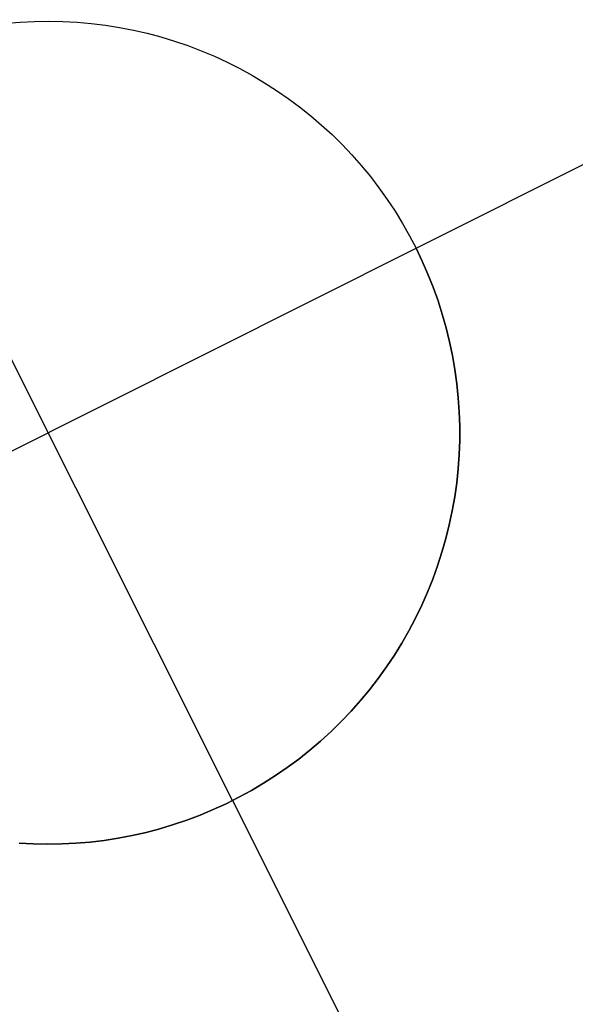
# Model space of a CAD drawing. Header units: millimetres. Extents: x 7986 to 9191, y -11326 to -10283.
# Tile 274 of 312: x 8655.96 to 8657.64, y -10602.92 to -10599.93. Entities that reach past the tile are written whole.
import ezdxf

# ---------------------------------------------------------------- set-up
doc = ezdxf.new("R2010")
doc.units = ezdxf.units.MM
doc.layers.add('color', color=7, linetype='Continuous')

msp = doc.modelspace()

# ---------------------------------------------------------------- linework, layer by layer
at = {"layer": 'color', "color": 254, "true_color": 0xcad1ee}
for p, q in [((8657.16, -10600.6224, -33.2406), (8658.7246, -10599.8384, -33.2406)), ((8655.9151, -10599.939, -27.2406), (8655.9581, -10599.9354, -27.2406)), ((8655.9151, -10599.939, -27.2406), (8655.9581, -10599.9354, -27.2406)), ((8655.9151, -10599.939, -33.2406), (8655.9581, -10599.9354, -33.2406)), ((8655.9151, -10599.939, -30.2406), (8655.9581, -10599.9354, -30.2406)), ((8655.9151, -10599.939, -33.2406), (8655.9581, -10599.9354, -33.2406)), ((8655.9581, -10599.9354, -27.2406), (8656.0012, -10599.9332, -27.2406)), ((8655.9581, -10599.9354, -27.2406), (8656.0012, -10599.9332, -27.2406)), ((8655.9581, -10599.9354, -33.2406), (8656.0012, -10599.9332, -33.2406)), ((8655.9581, -10599.9354, -30.2406), (8656.0012, -10599.9332, -30.2406)), ((8655.9581, -10599.9354, -33.2406), (8656.0012, -10599.9332, -33.2406)), ((8656.0012, -10599.9332, -27.2406), (8656.0444, -10599.9325, -27.2406)), ((8656.0012, -10599.9332, -27.2406), (8656.0444, -10599.9325, -27.2406)), ((8656.0012, -10599.9332, -33.2406), (8656.0444, -10599.9325, -33.2406)), ((8656.0012, -10599.9332, -30.2406), (8656.0444, -10599.9325, -30.2406)), ((8656.0012, -10599.9332, -33.2406), (8656.0444, -10599.9325, -33.2406)), ((8656.0444, -10599.9325, -27.2406), (8656.0875, -10599.9333, -27.2406)), ((8656.0444, -10599.9325, -27.2406), (8656.0875, -10599.9333, -27.2406)), ((8656.0444, -10599.9325, -33.2406), (8656.0875, -10599.9333, -33.2406)), ((8656.0444, -10599.9325, -30.2406), (8656.0875, -10599.9333, -30.2406)), ((8656.0444, -10599.9325, -33.2406), (8656.0875, -10599.9333, -33.2406)), ((8656.0875, -10599.9333, -27.2406), (8656.1306, -10599.9356, -27.2406)), ((8656.0875, -10599.9333, -27.2406), (8656.1306, -10599.9356, -27.2406)), ((8656.0875, -10599.9333, -33.2406), (8656.1306, -10599.9356, -33.2406)), ((8656.0875, -10599.9333, -30.2406), (8656.1306, -10599.9356, -30.2406)), ((8656.0875, -10599.9333, -33.2406), (8656.1306, -10599.9356, -33.2406)), ((8656.1306, -10599.9356, -27.2406), (8656.1736, -10599.9394, -27.2406)), ((8656.1306, -10599.9356, -27.2406), (8656.1736, -10599.9394, -27.2406)), ((8656.1306, -10599.9356, -33.2406), (8656.1736, -10599.9394, -33.2406)), ((8656.1306, -10599.9356, -30.2406), (8656.1736, -10599.9394, -30.2406)), ((8656.1306, -10599.9356, -33.2406), (8656.1736, -10599.9394, -33.2406)), ((8656.1736, -10599.9394, -27.2406), (8656.2164, -10599.9447, -27.2406)), ((8656.1736, -10599.9394, -27.2406), (8656.2164, -10599.9447, -27.2406)), ((8656.1736, -10599.9394, -33.2406), (8656.2164, -10599.9447, -33.2406)), ((8656.1736, -10599.9394, -30.2406), (8656.2164, -10599.9447, -30.2406)), ((8656.1736, -10599.9394, -33.2406), (8656.2164, -10599.9447, -33.2406)), ((8656.2164, -10599.9447, -27.2406), (8656.259, -10599.9514, -27.2406)), ((8656.2164, -10599.9447, -27.2406), (8656.259, -10599.9514, -27.2406)), ((8656.2164, -10599.9447, -33.2406), (8656.259, -10599.9514, -33.2406)), ((8656.2164, -10599.9447, -30.2406), (8656.259, -10599.9514, -30.2406)), ((8656.2164, -10599.9447, -33.2406), (8656.259, -10599.9514, -33.2406)), ((8656.259, -10599.9514, -27.2406), (8656.3014, -10599.9596, -27.2406)), ((8656.259, -10599.9514, -27.2406), (8656.3014, -10599.9596, -27.2406)), ((8656.259, -10599.9514, -33.2406), (8656.3014, -10599.9596, -33.2406)), ((8656.259, -10599.9514, -30.2406), (8656.3014, -10599.9596, -30.2406)), ((8656.259, -10599.9514, -33.2406), (8656.3014, -10599.9596, -33.2406)), ((8656.3014, -10599.9596, -27.2406), (8656.3435, -10599.9693, -27.2406)), ((8656.3014, -10599.9596, -27.2406), (8656.3435, -10599.9693, -27.2406)), ((8656.3014, -10599.9596, -33.2406), (8656.3435, -10599.9693, -33.2406)), ((8656.3014, -10599.9596, -30.2406), (8656.3435, -10599.9693, -30.2406)), ((8656.3014, -10599.9596, -33.2406), (8656.3435, -10599.9693, -33.2406)), ((8656.3435, -10599.9693, -27.2406), (8656.3852, -10599.9804, -27.2406)), ((8656.3435, -10599.9693, -27.2406), (8656.3852, -10599.9804, -27.2406)), ((8656.3435, -10599.9693, -33.2406), (8656.3852, -10599.9804, -33.2406)), ((8656.3435, -10599.9693, -30.2406), (8656.3852, -10599.9804, -30.2406)), ((8656.3435, -10599.9693, -33.2406), (8656.3852, -10599.9804, -33.2406)), ((8656.3852, -10599.9804, -27.2406), (8656.4264, -10599.9929, -27.2406)), ((8656.3852, -10599.9804, -27.2406), (8656.4264, -10599.9929, -27.2406)), ((8656.3852, -10599.9804, -33.2406), (8656.4264, -10599.9929, -33.2406)), ((8656.3852, -10599.9804, -30.2406), (8656.4264, -10599.9929, -30.2406)), ((8656.3852, -10599.9804, -33.2406), (8656.4264, -10599.9929, -33.2406)), ((8656.4264, -10599.9929, -27.2406), (8656.4673, -10600.0069, -27.2406)), ((8656.4264, -10599.9929, -27.2406), (8656.4673, -10600.0069, -27.2406)), ((8656.4264, -10599.9929, -33.2406), (8656.4673, -10600.0069, -33.2406)), ((8656.4264, -10599.9929, -30.2406), (8656.4673, -10600.0069, -30.2406)), ((8656.4264, -10599.9929, -33.2406), (8656.4673, -10600.0069, -33.2406)), ((8656.4673, -10600.0069, -27.2406), (8656.5076, -10600.0222, -27.2406)), ((8656.4673, -10600.0069, -27.2406), (8656.5076, -10600.0222, -27.2406)), ((8656.4673, -10600.0069, -33.2406), (8656.5076, -10600.0222, -33.2406)), ((8656.4673, -10600.0069, -30.2406), (8656.5076, -10600.0222, -30.2406)), ((8656.4673, -10600.0069, -33.2406), (8656.5076, -10600.0222, -33.2406)), ((8656.5076, -10600.0222, -27.2406), (8656.5474, -10600.039, -27.2406)), ((8656.5076, -10600.0222, -27.2406), (8656.5474, -10600.039, -27.2406)), ((8656.5076, -10600.0222, -33.2406), (8656.5474, -10600.039, -33.2406)), ((8656.5076, -10600.0222, -30.2406), (8656.5474, -10600.039, -30.2406)), ((8656.5076, -10600.0222, -33.2406), (8656.5474, -10600.039, -33.2406)), ((8656.5474, -10600.039, -27.2406), (8656.5865, -10600.0571, -27.2406)), ((8656.5474, -10600.039, -27.2406), (8656.5865, -10600.0571, -27.2406)), ((8656.5474, -10600.039, -33.2406), (8656.5865, -10600.0571, -33.2406)), ((8656.5474, -10600.039, -30.2406), (8656.5865, -10600.0571, -30.2406)), ((8656.5474, -10600.039, -33.2406), (8656.5865, -10600.0571, -33.2406)), ((8656.6026, -10602.3, -27.2406), (8655.4825, -10600.065, -27.2406)), ((8656.5865, -10600.0571, -27.2406), (8656.6251, -10600.0765, -27.2406)), ((8656.5865, -10600.0571, -27.2406), (8656.6251, -10600.0765, -27.2406)), ((8656.5865, -10600.0571, -33.2406), (8656.6251, -10600.0765, -33.2406)), ((8656.5865, -10600.0571, -30.2406), (8656.6251, -10600.0765, -30.2406)), ((8656.5865, -10600.0571, -33.2406), (8656.6251, -10600.0765, -33.2406)), ((8656.6251, -10600.0765, -27.2406), (8656.6629, -10600.0973, -27.2406)), ((8656.6251, -10600.0765, -27.2406), (8656.6629, -10600.0973, -27.2406)), ((8656.6251, -10600.0765, -33.2406), (8656.6629, -10600.0973, -33.2406)), ((8656.6251, -10600.0765, -30.2406), (8656.6629, -10600.0973, -30.2406)), ((8656.6251, -10600.0765, -33.2406), (8656.6629, -10600.0973, -33.2406)), ((8656.6629, -10600.0973, -27.2406), (8656.7, -10600.1194, -27.2406)), ((8656.6629, -10600.0973, -27.2406), (8656.7, -10600.1194, -27.2406)), ((8656.6629, -10600.0973, -33.2406), (8656.7, -10600.1194, -33.2406)), ((8656.6629, -10600.0973, -30.2406), (8656.7, -10600.1194, -30.2406)), ((8656.6629, -10600.0973, -33.2406), (8656.7, -10600.1194, -33.2406)), ((8656.7, -10600.1194, -27.2406), (8656.7363, -10600.1427, -27.2406)), ((8656.7, -10600.1194, -27.2406), (8656.7363, -10600.1427, -27.2406)), ((8656.7, -10600.1194, -33.2406), (8656.7363, -10600.1427, -33.2406)), ((8656.7, -10600.1194, -30.2406), (8656.7363, -10600.1427, -30.2406)), ((8656.7, -10600.1194, -33.2406), (8656.7363, -10600.1427, -33.2406)), ((8656.7363, -10600.1427, -27.2406), (8656.7718, -10600.1673, -27.2406)), ((8656.7363, -10600.1427, -27.2406), (8656.7718, -10600.1673, -27.2406)), ((8656.7363, -10600.1427, -33.2406), (8656.7718, -10600.1673, -33.2406)), ((8656.7363, -10600.1427, -30.2406), (8656.7718, -10600.1673, -30.2406)), ((8656.7363, -10600.1427, -33.2406), (8656.7718, -10600.1673, -33.2406)), ((8656.7718, -10600.1673, -27.2406), (8656.8064, -10600.193, -27.2406)), ((8656.7718, -10600.1673, -27.2406), (8656.8064, -10600.193, -27.2406)), ((8656.7718, -10600.1673, -33.2406), (8656.8064, -10600.193, -33.2406)), ((8656.7718, -10600.1673, -30.2406), (8656.8064, -10600.193, -30.2406)), ((8656.7718, -10600.1673, -33.2406), (8656.8064, -10600.193, -33.2406)), ((8656.8064, -10600.193, -27.2406), (8656.8401, -10600.22, -27.2406)), ((8656.8064, -10600.193, -27.2406), (8656.8401, -10600.22, -27.2406)), ((8656.8064, -10600.193, -33.2406), (8656.8401, -10600.22, -33.2406)), ((8656.8064, -10600.193, -30.2406), (8656.8401, -10600.22, -30.2406)), ((8656.8064, -10600.193, -33.2406), (8656.8401, -10600.22, -33.2406)), ((8656.8401, -10600.22, -27.2406), (8656.8728, -10600.2481, -27.2406)), ((8656.8401, -10600.22, -27.2406), (8656.8728, -10600.2481, -27.2406)), ((8656.8401, -10600.22, -33.2406), (8656.8728, -10600.2481, -33.2406)), ((8656.8401, -10600.22, -30.2406), (8656.8728, -10600.2481, -30.2406)), ((8656.8401, -10600.22, -33.2406), (8656.8728, -10600.2481, -33.2406)), ((8656.8728, -10600.2481, -27.2406), (8656.9046, -10600.2773, -27.2406)), ((8656.8728, -10600.2481, -27.2406), (8656.9046, -10600.2773, -27.2406)), ((8656.8728, -10600.2481, -33.2406), (8656.9046, -10600.2773, -33.2406)), ((8656.8728, -10600.2481, -30.2406), (8656.9046, -10600.2773, -30.2406)), ((8656.8728, -10600.2481, -33.2406), (8656.9046, -10600.2773, -33.2406)), ((8656.9046, -10600.2773, -27.2406), (8656.9353, -10600.3076, -27.2406)), ((8656.9046, -10600.2773, -27.2406), (8656.9353, -10600.3076, -27.2406)), ((8656.9046, -10600.2773, -33.2406), (8656.9353, -10600.3076, -33.2406)), ((8656.9046, -10600.2773, -30.2406), (8656.9353, -10600.3076, -30.2406)), ((8656.9046, -10600.2773, -33.2406), (8656.9353, -10600.3076, -33.2406)), ((8656.9353, -10600.3076, -27.2406), (8656.965, -10600.3389, -27.2406)), ((8656.9353, -10600.3076, -27.2406), (8656.965, -10600.3389, -27.2406)), ((8656.9353, -10600.3076, -33.2406), (8656.965, -10600.3389, -33.2406)), ((8656.9353, -10600.3076, -30.2406), (8656.965, -10600.3389, -30.2406)), ((8656.9353, -10600.3076, -33.2406), (8656.965, -10600.3389, -33.2406)), ((8656.965, -10600.3389, -27.2406), (8656.9935, -10600.3713, -27.2406)), ((8656.965, -10600.3389, -27.2406), (8656.9935, -10600.3713, -27.2406)), ((8656.965, -10600.3389, -33.2406), (8656.9935, -10600.3713, -33.2406)), ((8656.965, -10600.3389, -30.2406), (8656.9935, -10600.3713, -30.2406)), ((8656.965, -10600.3389, -33.2406), (8656.9935, -10600.3713, -33.2406)), ((8656.9935, -10600.3713, -27.2406), (8657.021, -10600.4046, -27.2406)), ((8656.9935, -10600.3713, -27.2406), (8657.021, -10600.4046, -27.2406)), ((8656.9935, -10600.3713, -33.2406), (8657.021, -10600.4046, -33.2406)), ((8656.9935, -10600.3713, -30.2406), (8657.021, -10600.4046, -30.2406)), ((8656.9935, -10600.3713, -33.2406), (8657.021, -10600.4046, -33.2406)), ((8657.021, -10600.4046, -27.2406), (8657.0472, -10600.4388, -27.2406)), ((8657.021, -10600.4046, -27.2406), (8657.0472, -10600.4388, -27.2406)), ((8657.021, -10600.4046, -33.2406), (8657.0472, -10600.4388, -33.2406)), ((8657.021, -10600.4046, -30.2406), (8657.0472, -10600.4388, -30.2406)), ((8657.021, -10600.4046, -33.2406), (8657.0472, -10600.4388, -33.2406)), ((8657.0472, -10600.4388, -27.2406), (8657.0723, -10600.4739, -27.2406)), ((8657.0472, -10600.4388, -27.2406), (8657.0723, -10600.4739, -27.2406)), ((8657.0472, -10600.4388, -33.2406), (8657.0723, -10600.4739, -33.2406)), ((8657.0472, -10600.4388, -30.2406), (8657.0723, -10600.4739, -30.2406)), ((8657.0472, -10600.4388, -33.2406), (8657.0723, -10600.4739, -33.2406)), ((8657.0723, -10600.4739, -27.2406), (8657.0961, -10600.5099, -27.2406)), ((8657.0723, -10600.4739, -27.2406), (8657.0961, -10600.5099, -27.2406)), ((8657.0723, -10600.4739, -33.2406), (8657.0961, -10600.5099, -33.2406)), ((8657.0723, -10600.4739, -30.2406), (8657.0961, -10600.5099, -30.2406)), ((8657.0723, -10600.4739, -33.2406), (8657.0961, -10600.5099, -33.2406)), ((8657.0961, -10600.5099, -27.2406), (8657.1187, -10600.5467, -27.2406)), ((8657.0961, -10600.5099, -27.2406), (8657.1187, -10600.5467, -27.2406)), ((8657.0961, -10600.5099, -33.2406), (8657.1187, -10600.5467, -33.2406)), ((8657.0961, -10600.5099, -30.2406), (8657.1187, -10600.5467, -30.2406)), ((8657.0961, -10600.5099, -33.2406), (8657.1187, -10600.5467, -33.2406)), ((8657.1187, -10600.5467, -27.2406), (8657.14, -10600.5842, -27.2406)), ((8657.1187, -10600.5467, -27.2406), (8657.14, -10600.5842, -27.2406)), ((8657.1187, -10600.5467, -33.2406), (8657.14, -10600.5842, -33.2406)), ((8657.1187, -10600.5467, -30.2406), (8657.14, -10600.5842, -30.2406)), ((8657.1187, -10600.5467, -33.2406), (8657.14, -10600.5842, -33.2406)), ((8657.14, -10600.5842, -27.2406), (8657.16, -10600.6224, -27.2406)), ((8657.14, -10600.5842, -27.2406), (8657.16, -10600.6224, -27.2406)), ((8657.14, -10600.5842, -33.2406), (8657.16, -10600.6224, -33.2406)), ((8657.14, -10600.5842, -30.2406), (8657.16, -10600.6224, -30.2406)), ((8657.14, -10600.5842, -33.2406), (8657.16, -10600.6224, -33.2406)), ((8654.925, -10601.7426, -27.2406), (8657.16, -10600.6224, -27.2406)), ((8657.16, -10600.6224, -27.2406), (8657.1787, -10600.6613, -27.2406)), ((8657.16, -10600.6224, -33.2406), (8657.16, -10600.6224, -27.2406)), ((8657.1787, -10600.6613, -33.2406), (8657.16, -10600.6224, -33.2406)), ((8657.16, -10600.6224, -27.2406), (8657.1787, -10600.6613, -27.2406)), ((8657.16, -10600.6224, -33.2406), (8657.16, -10600.6224, -27.2406)), ((8657.1787, -10600.6613, -33.2406), (8657.16, -10600.6224, -33.2406)), ((8657.16, -10600.6224, -30.2406), (8657.1787, -10600.6613, -30.2406)), ((8657.1787, -10600.6613, -27.2406), (8657.196, -10600.7009, -27.2406)), ((8657.196, -10600.7009, -33.2406), (8657.1787, -10600.6613, -33.2406)), ((8657.1787, -10600.6613, -27.2406), (8657.196, -10600.7009, -27.2406)), ((8657.196, -10600.7009, -33.2406), (8657.1787, -10600.6613, -33.2406)), ((8657.1787, -10600.6613, -30.2406), (8657.196, -10600.7009, -30.2406)), ((8657.196, -10600.7009, -27.2406), (8657.2119, -10600.741, -27.2406)), ((8657.2119, -10600.741, -33.2406), (8657.196, -10600.7009, -33.2406)), ((8657.196, -10600.7009, -27.2406), (8657.2119, -10600.741, -27.2406)), ((8657.2119, -10600.741, -33.2406), (8657.196, -10600.7009, -33.2406)), ((8657.196, -10600.7009, -30.2406), (8657.2119, -10600.741, -30.2406)), ((8657.2119, -10600.741, -27.2406), (8657.2265, -10600.7816, -27.2406)), ((8657.2265, -10600.7816, -33.2406), (8657.2119, -10600.741, -33.2406)), ((8657.2119, -10600.741, -27.2406), (8657.2265, -10600.7816, -27.2406)), ((8657.2265, -10600.7816, -33.2406), (8657.2119, -10600.741, -33.2406)), ((8657.2119, -10600.741, -30.2406), (8657.2265, -10600.7816, -30.2406)), ((8657.2265, -10600.7816, -27.2406), (8657.2396, -10600.8227, -27.2406)), ((8657.2396, -10600.8227, -33.2406), (8657.2265, -10600.7816, -33.2406)), ((8657.2265, -10600.7816, -27.2406), (8657.2396, -10600.8227, -27.2406)), ((8657.2396, -10600.8227, -33.2406), (8657.2265, -10600.7816, -33.2406)), ((8657.2265, -10600.7816, -30.2406), (8657.2396, -10600.8227, -30.2406)), ((8657.2396, -10600.8227, -27.2406), (8657.2513, -10600.8642, -27.2406)), ((8657.2513, -10600.8642, -33.2406), (8657.2396, -10600.8227, -33.2406)), ((8657.2396, -10600.8227, -27.2406), (8657.2513, -10600.8642, -27.2406)), ((8657.2513, -10600.8642, -33.2406), (8657.2396, -10600.8227, -33.2406)), ((8657.2396, -10600.8227, -30.2406), (8657.2513, -10600.8642, -30.2406)), ((8657.2513, -10600.8642, -27.2406), (8657.2616, -10600.9062, -27.2406)), ((8657.2616, -10600.9062, -33.2406), (8657.2513, -10600.8642, -33.2406)), ((8657.2513, -10600.8642, -27.2406), (8657.2616, -10600.9062, -27.2406)), ((8657.2616, -10600.9062, -33.2406), (8657.2513, -10600.8642, -33.2406)), ((8657.2513, -10600.8642, -30.2406), (8657.2616, -10600.9062, -30.2406)), ((8657.2616, -10600.9062, -27.2406), (8657.2704, -10600.9484, -27.2406)), ((8657.2704, -10600.9484, -33.2406), (8657.2616, -10600.9062, -33.2406)), ((8657.2616, -10600.9062, -27.2406), (8657.2704, -10600.9484, -27.2406)), ((8657.2704, -10600.9484, -33.2406), (8657.2616, -10600.9062, -33.2406)), ((8657.2616, -10600.9062, -30.2406), (8657.2704, -10600.9484, -30.2406)), ((8657.2704, -10600.9484, -27.2406), (8657.2778, -10600.9909, -27.2406)), ((8657.2778, -10600.9909, -33.2406), (8657.2704, -10600.9484, -33.2406)), ((8657.2704, -10600.9484, -27.2406), (8657.2778, -10600.9909, -27.2406)), ((8657.2778, -10600.9909, -33.2406), (8657.2704, -10600.9484, -33.2406)), ((8657.2704, -10600.9484, -30.2406), (8657.2778, -10600.9909, -30.2406)), ((8657.2778, -10600.9909, -27.2406), (8657.2836, -10601.0337, -27.2406)), ((8657.2836, -10601.0337, -33.2406), (8657.2778, -10600.9909, -33.2406)), ((8657.2778, -10600.9909, -27.2406), (8657.2836, -10601.0337, -27.2406)), ((8657.2836, -10601.0337, -33.2406), (8657.2778, -10600.9909, -33.2406)), ((8657.2778, -10600.9909, -30.2406), (8657.2836, -10601.0337, -30.2406)), ((8657.2836, -10601.0337, -27.2406), (8657.288, -10601.0766, -27.2406)), ((8657.288, -10601.0766, -33.2406), (8657.2836, -10601.0337, -33.2406)), ((8657.2836, -10601.0337, -27.2406), (8657.288, -10601.0766, -27.2406)), ((8657.288, -10601.0766, -33.2406), (8657.2836, -10601.0337, -33.2406)), ((8657.2836, -10601.0337, -30.2406), (8657.288, -10601.0766, -30.2406)), ((8657.288, -10601.0766, -27.2406), (8657.2909, -10601.1196, -27.2406)), ((8657.2909, -10601.1196, -33.2406), (8657.288, -10601.0766, -33.2406)), ((8657.288, -10601.0766, -27.2406), (8657.2909, -10601.1196, -27.2406)), ((8657.2909, -10601.1196, -33.2406), (8657.288, -10601.0766, -33.2406)), ((8657.288, -10601.0766, -30.2406), (8657.2909, -10601.1196, -30.2406)), ((8657.2909, -10601.1196, -27.2406), (8657.2924, -10601.1628, -27.2406)), ((8657.2924, -10601.1628, -33.2406), (8657.2909, -10601.1196, -33.2406)), ((8657.2909, -10601.1196, -27.2406), (8657.2924, -10601.1628, -27.2406)), ((8657.2924, -10601.1628, -33.2406), (8657.2909, -10601.1196, -33.2406)), ((8657.2909, -10601.1196, -30.2406), (8657.2924, -10601.1628, -30.2406)), ((8657.2924, -10601.1628, -27.2406), (8657.2923, -10601.2059, -27.2406)), ((8657.2923, -10601.2059, -33.2406), (8657.2924, -10601.1628, -33.2406)), ((8657.2924, -10601.1628, -27.2406), (8657.2923, -10601.2059, -27.2406)), ((8657.2923, -10601.2059, -33.2406), (8657.2924, -10601.1628, -33.2406)), ((8657.2924, -10601.1628, -30.2406), (8657.2923, -10601.2059, -30.2406)), ((8657.2923, -10601.2059, -27.2406), (8657.2907, -10601.249, -27.2406)), ((8657.2907, -10601.249, -33.2406), (8657.2923, -10601.2059, -33.2406)), ((8657.2923, -10601.2059, -27.2406), (8657.2907, -10601.249, -27.2406)), ((8657.2907, -10601.249, -33.2406), (8657.2923, -10601.2059, -33.2406)), ((8657.2923, -10601.2059, -30.2406), (8657.2907, -10601.249, -30.2406)), ((8657.2907, -10601.249, -27.2406), (8657.2877, -10601.2921, -27.2406)), ((8657.2877, -10601.2921, -33.2406), (8657.2907, -10601.249, -33.2406)), ((8657.2907, -10601.249, -27.2406), (8657.2877, -10601.2921, -27.2406)), ((8657.2877, -10601.2921, -33.2406), (8657.2907, -10601.249, -33.2406)), ((8657.2907, -10601.249, -30.2406), (8657.2877, -10601.2921, -30.2406)), ((8657.2877, -10601.2921, -27.2406), (8657.2832, -10601.335, -27.2406)), ((8657.2832, -10601.335, -33.2406), (8657.2877, -10601.2921, -33.2406)), ((8657.2877, -10601.2921, -27.2406), (8657.2832, -10601.335, -27.2406)), ((8657.2832, -10601.335, -33.2406), (8657.2877, -10601.2921, -33.2406)), ((8657.2877, -10601.2921, -30.2406), (8657.2832, -10601.335, -30.2406)), ((8657.2832, -10601.335, -27.2406), (8657.2772, -10601.3777, -27.2406)), ((8657.2772, -10601.3777, -33.2406), (8657.2832, -10601.335, -33.2406)), ((8657.2832, -10601.335, -27.2406), (8657.2772, -10601.3777, -27.2406)), ((8657.2772, -10601.3777, -33.2406), (8657.2832, -10601.335, -33.2406)), ((8657.2832, -10601.335, -30.2406), (8657.2772, -10601.3777, -30.2406)), ((8657.2772, -10601.3777, -27.2406), (8657.2697, -10601.4202, -27.2406)), ((8657.2697, -10601.4202, -33.2406), (8657.2772, -10601.3777, -33.2406)), ((8657.2772, -10601.3777, -27.2406), (8657.2697, -10601.4202, -27.2406)), ((8657.2697, -10601.4202, -33.2406), (8657.2772, -10601.3777, -33.2406)), ((8657.2772, -10601.3777, -30.2406), (8657.2697, -10601.4202, -30.2406)), ((8657.2697, -10601.4202, -27.2406), (8657.2608, -10601.4625, -27.2406)), ((8657.2608, -10601.4625, -33.2406), (8657.2697, -10601.4202, -33.2406)), ((8657.2697, -10601.4202, -27.2406), (8657.2608, -10601.4625, -27.2406)), ((8657.2608, -10601.4625, -33.2406), (8657.2697, -10601.4202, -33.2406)), ((8657.2697, -10601.4202, -30.2406), (8657.2608, -10601.4625, -30.2406)), ((8657.2608, -10601.4625, -27.2406), (8657.2504, -10601.5043, -27.2406)), ((8657.2504, -10601.5043, -33.2406), (8657.2608, -10601.4625, -33.2406)), ((8657.2608, -10601.4625, -27.2406), (8657.2504, -10601.5043, -27.2406)), ((8657.2504, -10601.5043, -33.2406), (8657.2608, -10601.4625, -33.2406)), ((8657.2608, -10601.4625, -30.2406), (8657.2504, -10601.5043, -30.2406)), ((8657.2504, -10601.5043, -27.2406), (8657.2385, -10601.5458, -27.2406)), ((8657.2385, -10601.5458, -33.2406), (8657.2504, -10601.5043, -33.2406)), ((8657.2504, -10601.5043, -27.2406), (8657.2385, -10601.5458, -27.2406)), ((8657.2385, -10601.5458, -33.2406), (8657.2504, -10601.5043, -33.2406)), ((8657.2504, -10601.5043, -30.2406), (8657.2385, -10601.5458, -30.2406)), ((8657.2385, -10601.5458, -27.2406), (8657.2253, -10601.5869, -27.2406)), ((8657.2253, -10601.5869, -33.2406), (8657.2385, -10601.5458, -33.2406)), ((8657.2385, -10601.5458, -27.2406), (8657.2253, -10601.5869, -27.2406)), ((8657.2253, -10601.5869, -33.2406), (8657.2385, -10601.5458, -33.2406)), ((8657.2385, -10601.5458, -30.2406), (8657.2253, -10601.5869, -30.2406)), ((8657.2253, -10601.5869, -27.2406), (8657.2106, -10601.6275, -27.2406)), ((8657.2106, -10601.6275, -33.2406), (8657.2253, -10601.5869, -33.2406)), ((8657.2253, -10601.5869, -27.2406), (8657.2106, -10601.6275, -27.2406)), ((8657.2106, -10601.6275, -33.2406), (8657.2253, -10601.5869, -33.2406)), ((8657.2253, -10601.5869, -30.2406), (8657.2106, -10601.6275, -30.2406)), ((8657.2106, -10601.6275, -27.2406), (8657.1946, -10601.6675, -27.2406)), ((8657.1946, -10601.6675, -33.2406), (8657.2106, -10601.6275, -33.2406)), ((8657.2106, -10601.6275, -27.2406), (8657.1946, -10601.6675, -27.2406)), ((8657.1946, -10601.6675, -33.2406), (8657.2106, -10601.6275, -33.2406)), ((8657.2106, -10601.6275, -30.2406), (8657.1946, -10601.6675, -30.2406)), ((8657.1946, -10601.6675, -27.2406), (8657.1771, -10601.707, -27.2406)), ((8657.1771, -10601.707, -33.2406), (8657.1946, -10601.6675, -33.2406)), ((8657.1946, -10601.6675, -27.2406), (8657.1771, -10601.707, -27.2406)), ((8657.1771, -10601.707, -33.2406), (8657.1946, -10601.6675, -33.2406)), ((8657.1946, -10601.6675, -30.2406), (8657.1771, -10601.707, -30.2406)), ((8657.1771, -10601.707, -27.2406), (8657.1584, -10601.7459, -27.2406)), ((8657.1584, -10601.7459, -33.2406), (8657.1771, -10601.707, -33.2406)), ((8657.1771, -10601.707, -27.2406), (8657.1584, -10601.7459, -27.2406)), ((8657.1584, -10601.7459, -33.2406), (8657.1771, -10601.707, -33.2406)), ((8657.1771, -10601.707, -30.2406), (8657.1584, -10601.7459, -30.2406)), ((8657.1584, -10601.7459, -27.2406), (8657.1383, -10601.784, -27.2406)), ((8657.1383, -10601.784, -33.2406), (8657.1584, -10601.7459, -33.2406)), ((8657.1584, -10601.7459, -27.2406), (8657.1383, -10601.784, -27.2406)), ((8657.1383, -10601.784, -33.2406), (8657.1584, -10601.7459, -33.2406)), ((8657.1584, -10601.7459, -30.2406), (8657.1383, -10601.784, -30.2406)), ((8657.1383, -10601.784, -27.2406), (8657.1168, -10601.8215, -27.2406)), ((8657.1168, -10601.8215, -33.2406), (8657.1383, -10601.784, -33.2406)), ((8657.1383, -10601.784, -27.2406), (8657.1168, -10601.8215, -27.2406)), ((8657.1168, -10601.8215, -33.2406), (8657.1383, -10601.784, -33.2406)), ((8657.1383, -10601.784, -30.2406), (8657.1168, -10601.8215, -30.2406)), ((8657.1168, -10601.8215, -27.2406), (8657.0941, -10601.8582, -27.2406)), ((8657.0941, -10601.8582, -33.2406), (8657.1168, -10601.8215, -33.2406)), ((8657.1168, -10601.8215, -27.2406), (8657.0941, -10601.8582, -27.2406)), ((8657.0941, -10601.8582, -33.2406), (8657.1168, -10601.8215, -33.2406)), ((8657.1168, -10601.8215, -30.2406), (8657.0941, -10601.8582, -30.2406)), ((8657.0941, -10601.8582, -27.2406), (8657.0702, -10601.8941, -27.2406)), ((8657.0702, -10601.8941, -33.2406), (8657.0941, -10601.8582, -33.2406)), ((8657.0941, -10601.8582, -27.2406), (8657.0702, -10601.8941, -27.2406)), ((8657.0702, -10601.8941, -33.2406), (8657.0941, -10601.8582, -33.2406)), ((8657.0941, -10601.8582, -30.2406), (8657.0702, -10601.8941, -30.2406)), ((8657.0702, -10601.8941, -27.2406), (8657.045, -10601.9292, -27.2406)), ((8657.045, -10601.9292, -33.2406), (8657.0702, -10601.8941, -33.2406)), ((8657.0702, -10601.8941, -27.2406), (8657.045, -10601.9292, -27.2406)), ((8657.045, -10601.9292, -33.2406), (8657.0702, -10601.8941, -33.2406)), ((8657.0702, -10601.8941, -30.2406), (8657.045, -10601.9292, -30.2406)), ((8657.045, -10601.9292, -27.2406), (8657.0187, -10601.9633, -27.2406)), ((8657.0187, -10601.9633, -33.2406), (8657.045, -10601.9292, -33.2406)), ((8657.045, -10601.9292, -27.2406), (8657.0187, -10601.9633, -27.2406)), ((8657.0187, -10601.9633, -33.2406), (8657.045, -10601.9292, -33.2406)), ((8657.045, -10601.9292, -30.2406), (8657.0187, -10601.9633, -30.2406)), ((8657.0187, -10601.9633, -27.2406), (8656.9911, -10601.9965, -27.2406)), ((8656.9911, -10601.9965, -33.2406), (8657.0187, -10601.9633, -33.2406)), ((8657.0187, -10601.9633, -27.2406), (8656.9911, -10601.9965, -27.2406)), ((8656.9911, -10601.9965, -33.2406), (8657.0187, -10601.9633, -33.2406)), ((8657.0187, -10601.9633, -30.2406), (8656.9911, -10601.9965, -30.2406)), ((8656.9911, -10601.9965, -27.2406), (8656.9625, -10602.0288, -27.2406)), ((8656.9625, -10602.0288, -33.2406), (8656.9911, -10601.9965, -33.2406)), ((8656.9911, -10601.9965, -27.2406), (8656.9625, -10602.0288, -27.2406)), ((8656.9625, -10602.0288, -33.2406), (8656.9911, -10601.9965, -33.2406)), ((8656.9911, -10601.9965, -30.2406), (8656.9625, -10602.0288, -30.2406)), ((8656.9625, -10602.0288, -27.2406), (8656.9327, -10602.06, -27.2406)), ((8656.9327, -10602.06, -33.2406), (8656.9625, -10602.0288, -33.2406)), ((8656.9625, -10602.0288, -27.2406), (8656.9327, -10602.06, -27.2406)), ((8656.9327, -10602.06, -33.2406), (8656.9625, -10602.0288, -33.2406)), ((8656.9625, -10602.0288, -30.2406), (8656.9327, -10602.06, -30.2406)), ((8656.9327, -10602.06, -27.2406), (8656.9019, -10602.0902, -27.2406)), ((8656.9019, -10602.0902, -33.2406), (8656.9327, -10602.06, -33.2406)), ((8656.9327, -10602.06, -27.2406), (8656.9019, -10602.0902, -27.2406)), ((8656.9019, -10602.0902, -33.2406), (8656.9327, -10602.06, -33.2406)), ((8656.9327, -10602.06, -30.2406), (8656.9019, -10602.0902, -30.2406)), ((8656.9019, -10602.0902, -27.2406), (8656.87, -10602.1194, -27.2406)), ((8656.87, -10602.1194, -33.2406), (8656.9019, -10602.0902, -33.2406)), ((8656.9019, -10602.0902, -27.2406), (8656.87, -10602.1194, -27.2406)), ((8656.87, -10602.1194, -33.2406), (8656.9019, -10602.0902, -33.2406)), ((8656.9019, -10602.0902, -30.2406), (8656.87, -10602.1194, -30.2406)), ((8656.87, -10602.1194, -27.2406), (8656.8372, -10602.1474, -27.2406)), ((8656.8372, -10602.1474, -33.2406), (8656.87, -10602.1194, -33.2406)), ((8656.87, -10602.1194, -27.2406), (8656.8372, -10602.1474, -27.2406)), ((8656.8372, -10602.1474, -33.2406), (8656.87, -10602.1194, -33.2406)), ((8656.87, -10602.1194, -30.2406), (8656.8372, -10602.1474, -30.2406)), ((8656.8034, -10602.1742, -27.2406), (8656.7687, -10602.1999, -27.2406)), ((8656.7687, -10602.1999, -33.2406), (8656.8034, -10602.1742, -33.2406)), ((8656.8034, -10602.1742, -27.2406), (8656.7687, -10602.1999, -27.2406)), ((8656.7687, -10602.1999, -33.2406), (8656.8034, -10602.1742, -33.2406)), ((8656.8034, -10602.1742, -30.2406), (8656.7687, -10602.1999, -30.2406)), ((8656.8372, -10602.1474, -27.2406), (8656.8034, -10602.1742, -27.2406)), ((8656.8034, -10602.1742, -33.2406), (8656.8372, -10602.1474, -33.2406)), ((8656.8372, -10602.1474, -27.2406), (8656.8034, -10602.1742, -27.2406)), ((8656.8034, -10602.1742, -33.2406), (8656.8372, -10602.1474, -33.2406)), ((8656.8372, -10602.1474, -30.2406), (8656.8034, -10602.1742, -30.2406)), ((8656.7687, -10602.1999, -27.2406), (8656.7332, -10602.2244, -27.2406)), ((8656.7332, -10602.2244, -33.2406), (8656.7687, -10602.1999, -33.2406)), ((8656.7687, -10602.1999, -27.2406), (8656.7332, -10602.2244, -27.2406)), ((8656.7332, -10602.2244, -33.2406), (8656.7687, -10602.1999, -33.2406)), ((8656.7687, -10602.1999, -30.2406), (8656.7332, -10602.2244, -30.2406)), ((8656.7332, -10602.2244, -27.2406), (8656.6968, -10602.2476, -27.2406)), ((8656.6968, -10602.2476, -33.2406), (8656.7332, -10602.2244, -33.2406)), ((8656.7332, -10602.2244, -27.2406), (8656.6968, -10602.2476, -27.2406)), ((8656.6968, -10602.2476, -33.2406), (8656.7332, -10602.2244, -33.2406)), ((8656.7332, -10602.2244, -30.2406), (8656.6968, -10602.2476, -30.2406)), ((8656.6968, -10602.2476, -27.2406), (8656.6597, -10602.2695, -27.2406)), ((8656.6597, -10602.2695, -33.2406), (8656.6968, -10602.2476, -33.2406)), ((8656.6968, -10602.2476, -27.2406), (8656.6597, -10602.2695, -27.2406)), ((8656.6597, -10602.2695, -33.2406), (8656.6968, -10602.2476, -33.2406)), ((8656.6968, -10602.2476, -30.2406), (8656.6597, -10602.2695, -30.2406)), ((8656.6218, -10602.2902, -27.2406), (8656.5832, -10602.3095, -27.2406)), ((8656.5832, -10602.3095, -33.2406), (8656.6218, -10602.2902, -33.2406)), ((8656.6218, -10602.2902, -27.2406), (8656.5832, -10602.3095, -27.2406)), ((8656.5832, -10602.3095, -33.2406), (8656.6218, -10602.2902, -33.2406)), ((8656.6218, -10602.2902, -30.2406), (8656.5832, -10602.3095, -30.2406)), ((8656.6597, -10602.2695, -27.2406), (8656.6218, -10602.2902, -27.2406)), ((8656.6218, -10602.2902, -33.2406), (8656.6597, -10602.2695, -33.2406)), ((8656.6597, -10602.2695, -27.2406), (8656.6218, -10602.2902, -27.2406)), ((8656.6218, -10602.2902, -33.2406), (8656.6597, -10602.2695, -33.2406)), ((8656.6597, -10602.2695, -30.2406), (8656.6218, -10602.2902, -30.2406)), ((8656.5832, -10602.3095, -27.2406), (8656.544, -10602.3275, -27.2406)), ((8656.544, -10602.3275, -33.2406), (8656.5832, -10602.3095, -33.2406)), ((8656.5832, -10602.3095, -27.2406), (8656.544, -10602.3275, -27.2406)), ((8656.544, -10602.3275, -33.2406), (8656.5832, -10602.3095, -33.2406)), ((8656.5832, -10602.3095, -30.2406), (8656.544, -10602.3275, -30.2406)), ((8656.6026, -10602.3, -33.2406), (8657.3867, -10603.8645, -33.2406)), ((8656.6026, -10602.3, -27.2406), (8656.6026, -10602.3, -33.2406)), ((8656.5042, -10602.3441, -27.2406), (8656.4638, -10602.3594, -27.2406)), ((8656.4638, -10602.3594, -33.2406), (8656.5042, -10602.3441, -33.2406)), ((8656.5042, -10602.3441, -27.2406), (8656.4638, -10602.3594, -27.2406)), ((8656.4638, -10602.3594, -33.2406), (8656.5042, -10602.3441, -33.2406)), ((8656.5042, -10602.3441, -30.2406), (8656.4638, -10602.3594, -30.2406)), ((8656.544, -10602.3275, -27.2406), (8656.5042, -10602.3441, -27.2406)), ((8656.5042, -10602.3441, -33.2406), (8656.544, -10602.3275, -33.2406)), ((8656.544, -10602.3275, -27.2406), (8656.5042, -10602.3441, -27.2406)), ((8656.5042, -10602.3441, -33.2406), (8656.544, -10602.3275, -33.2406)), ((8656.544, -10602.3275, -30.2406), (8656.5042, -10602.3441, -30.2406)), ((8656.4229, -10602.3732, -27.2406), (8656.3816, -10602.3856, -27.2406)), ((8656.3816, -10602.3856, -33.2406), (8656.4229, -10602.3732, -33.2406)), ((8656.4229, -10602.3732, -27.2406), (8656.3816, -10602.3856, -27.2406)), ((8656.3816, -10602.3856, -33.2406), (8656.4229, -10602.3732, -33.2406)), ((8656.4229, -10602.3732, -30.2406), (8656.3816, -10602.3856, -30.2406)), ((8656.4638, -10602.3594, -27.2406), (8656.4229, -10602.3732, -27.2406)), ((8656.4229, -10602.3732, -33.2406), (8656.4638, -10602.3594, -33.2406)), ((8656.4638, -10602.3594, -27.2406), (8656.4229, -10602.3732, -27.2406)), ((8656.4229, -10602.3732, -33.2406), (8656.4638, -10602.3594, -33.2406)), ((8656.4638, -10602.3594, -30.2406), (8656.4229, -10602.3732, -30.2406)), ((8656.2978, -10602.4062, -27.2406), (8656.2554, -10602.4142, -27.2406)), ((8656.2554, -10602.4142, -33.2406), (8656.2978, -10602.4062, -33.2406)), ((8656.2978, -10602.4062, -27.2406), (8656.2554, -10602.4142, -27.2406)), ((8656.2554, -10602.4142, -33.2406), (8656.2978, -10602.4062, -33.2406)), ((8656.2978, -10602.4062, -30.2406), (8656.2554, -10602.4142, -30.2406)), ((8656.3399, -10602.3966, -27.2406), (8656.2978, -10602.4062, -27.2406)), ((8656.2978, -10602.4062, -33.2406), (8656.3399, -10602.3966, -33.2406)), ((8656.3399, -10602.3966, -27.2406), (8656.2978, -10602.4062, -27.2406)), ((8656.2978, -10602.4062, -33.2406), (8656.3399, -10602.3966, -33.2406)), ((8656.3399, -10602.3966, -30.2406), (8656.2978, -10602.4062, -30.2406)), ((8656.3816, -10602.3856, -27.2406), (8656.3399, -10602.3966, -27.2406)), ((8656.3399, -10602.3966, -33.2406), (8656.3816, -10602.3856, -33.2406)), ((8656.3816, -10602.3856, -27.2406), (8656.3399, -10602.3966, -27.2406)), ((8656.3399, -10602.3966, -33.2406), (8656.3816, -10602.3856, -33.2406)), ((8656.3816, -10602.3856, -30.2406), (8656.3399, -10602.3966, -30.2406)), ((8655.9975, -10602.4317, -27.2406), (8655.9544, -10602.4294, -27.2406)), ((8655.9544, -10602.4294, -33.2406), (8655.9975, -10602.4317, -33.2406)), ((8655.9975, -10602.4317, -27.2406), (8655.9544, -10602.4294, -27.2406)), ((8655.9544, -10602.4294, -33.2406), (8655.9975, -10602.4317, -33.2406)), ((8655.9975, -10602.4317, -30.2406), (8655.9544, -10602.4294, -30.2406)), ((8656.0407, -10602.4325, -27.2406), (8655.9975, -10602.4317, -27.2406)), ((8655.9975, -10602.4317, -33.2406), (8656.0407, -10602.4325, -33.2406)), ((8656.0407, -10602.4325, -27.2406), (8655.9975, -10602.4317, -27.2406)), ((8655.9975, -10602.4317, -33.2406), (8656.0407, -10602.4325, -33.2406)), ((8656.0407, -10602.4325, -30.2406), (8655.9975, -10602.4317, -30.2406)), ((8656.0838, -10602.4318, -27.2406), (8656.0407, -10602.4325, -27.2406)), ((8656.0407, -10602.4325, -33.2406), (8656.0838, -10602.4318, -33.2406)), ((8656.0838, -10602.4318, -27.2406), (8656.0407, -10602.4325, -27.2406)), ((8656.0407, -10602.4325, -33.2406), (8656.0838, -10602.4318, -33.2406)), ((8656.0838, -10602.4318, -30.2406), (8656.0407, -10602.4325, -30.2406)), ((8656.1269, -10602.4296, -27.2406), (8656.0838, -10602.4318, -27.2406)), ((8656.0838, -10602.4318, -33.2406), (8656.1269, -10602.4296, -33.2406)), ((8656.1269, -10602.4296, -27.2406), (8656.0838, -10602.4318, -27.2406)), ((8656.0838, -10602.4318, -33.2406), (8656.1269, -10602.4296, -33.2406)), ((8656.1269, -10602.4296, -30.2406), (8656.0838, -10602.4318, -30.2406)), ((8656.1699, -10602.426, -27.2406), (8656.1269, -10602.4296, -27.2406)), ((8656.1269, -10602.4296, -33.2406), (8656.1699, -10602.426, -33.2406)), ((8656.1699, -10602.426, -27.2406), (8656.1269, -10602.4296, -27.2406)), ((8656.1269, -10602.4296, -33.2406), (8656.1699, -10602.426, -33.2406)), ((8656.1699, -10602.426, -30.2406), (8656.1269, -10602.4296, -30.2406)), ((8656.2128, -10602.4209, -27.2406), (8656.1699, -10602.426, -27.2406)), ((8656.1699, -10602.426, -33.2406), (8656.2128, -10602.4209, -33.2406)), ((8656.2128, -10602.4209, -27.2406), (8656.1699, -10602.426, -27.2406)), ((8656.1699, -10602.426, -33.2406), (8656.2128, -10602.4209, -33.2406)), ((8656.2128, -10602.4209, -30.2406), (8656.1699, -10602.426, -30.2406)), ((8656.2554, -10602.4142, -27.2406), (8656.2128, -10602.4209, -27.2406)), ((8656.2128, -10602.4209, -33.2406), (8656.2554, -10602.4142, -33.2406)), ((8656.2554, -10602.4142, -27.2406), (8656.2128, -10602.4209, -27.2406)), ((8656.2128, -10602.4209, -33.2406), (8656.2554, -10602.4142, -33.2406)), ((8656.2554, -10602.4142, -30.2406), (8656.2128, -10602.4209, -30.2406))]:
    msp.add_line(p, q, dxfattribs=at)

doc.saveas('drawing.dxf')
